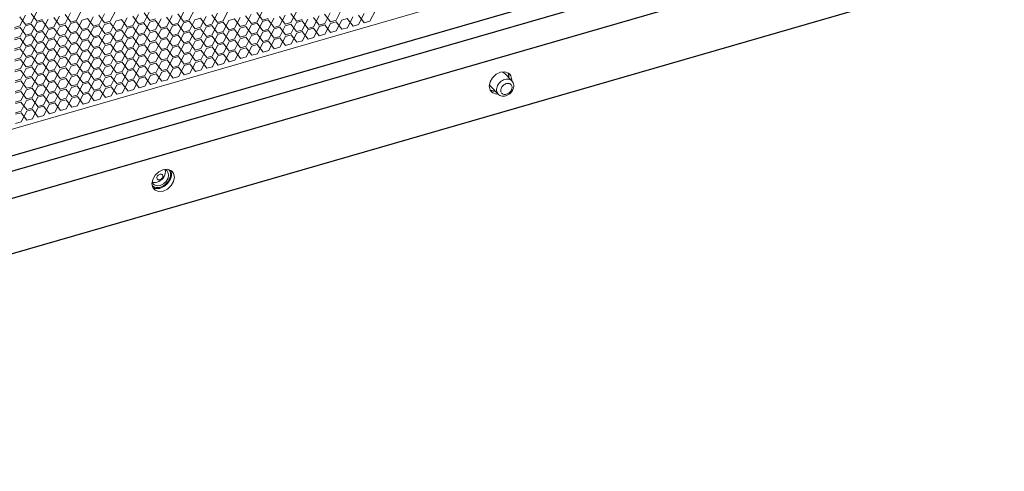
# Model space of a CAD drawing. Header units: millimetres. Extents: x 3925 to 5043, y -86 to 778.
# Tile 331 of 439: x 4973 to 5012, y 314 to 332. Entities that reach past the tile are written whole.
import ezdxf

# ---------------------------------------------------------------- set-up
doc = ezdxf.new("R2010")
doc.units = ezdxf.units.MM
doc.header["$LTSCALE"] = 46.255
for name, color, linetype in [('H30K-DUST-FIDXF_CONTINUOUS_LINE', 7, 'CONTINUOUS'), ('H30K-FOG-FILDXF_CONTINUOUS_LINE', 7, 'CONTINUOUS'), ('H30K-SPONGE-DXF_CONTINUOUS_LINE', 7, 'CONTINUOUS'), ('PIN-D3_L3-T1DXF_CONTINUOUS_LINE', 7, 'CONTINUOUS'), ('SW3DPS-52-39DXF_CONTINUOUS_LINE', 7, 'CONTINUOUS')]:
    doc.layers.add(name, color=color, linetype=linetype)

msp = doc.modelspace()

# ---------------------------------------------------------------- linework, layer by layer
at = {"layer": 'H30K-DUST-FIDXF_CONTINUOUS_LINE', "color": 7, "linetype": 'Continuous', "lineweight": 0}
for p, q in [((5007.8034, 337.9865), (4944.5659, 319.7087)), ((4973.8045, 332.1457), (4974.0218, 332.5743)), ((4975.1412, 332.1095), (4975.3585, 332.5382)), ((4975.585, 332.2378), (4975.8022, 332.6665)), ((4976.9216, 332.2017), (4977.1389, 332.6303)), ((4978.4801, 332.2297), (4978.2536, 332.5301)), ((4978.2583, 332.1655), (4978.4755, 332.5942)), ((4979.5949, 332.1294), (4979.8122, 332.5581)), ((4980.0387, 332.2577), (4980.2559, 332.6863)), ((4980.9316, 332.0933), (4981.1488, 332.5219)), ((4981.3753, 332.2215), (4981.5926, 332.6502)), ((4982.9339, 332.2495), (4982.7074, 332.5499)), ((4982.712, 332.1854), (4982.9292, 332.6141)), ((4984.0486, 332.1493), (4984.2659, 332.5779)), ((4985.3853, 332.1131), (4985.6025, 332.5418)), ((4985.829, 332.2414), (4986.0463, 332.6701)), ((4987.1657, 332.2053), (4987.383, 332.6339)), ((4973.5827, 332.0815), (4973.3562, 332.3819)), ((4973.3608, 332.0174), (4973.578, 332.4461)), ((4973.5827, 332.0815), (4973.8045, 332.1457)), ((4974.0264, 332.2098), (4973.7999, 332.5102)), ((4973.8099, 331.7247), (4974.0271, 332.1534)), ((4974.0264, 332.2098), (4974.2483, 332.2739)), ((4974.249, 332.2175), (4974.0271, 332.1534)), ((4974.4755, 331.9171), (4974.249, 332.2175)), ((4974.2536, 331.853), (4974.4709, 332.2817)), ((4974.9193, 332.0454), (4974.6928, 332.3458)), ((4974.6974, 331.9813), (4974.9147, 332.4099)), ((4975.3631, 332.1737), (4975.1366, 332.4741)), ((4975.3631, 332.1737), (4975.585, 332.2378)), ((4975.5857, 332.1814), (4975.3638, 332.1173)), ((4975.8122, 331.881), (4975.5857, 332.1814)), ((4975.5903, 331.8169), (4975.8076, 332.2455)), ((4976.0294, 332.3097), (4975.8076, 332.2455)), ((4976.256, 332.0093), (4976.0294, 332.3097)), ((4976.0341, 331.9451), (4976.2513, 332.3738)), ((4976.6997, 332.1375), (4976.4732, 332.4379)), ((4976.4778, 332.0734), (4976.6951, 332.5021)), ((4976.6997, 332.1375), (4976.9216, 332.2017)), ((4976.9223, 332.1453), (4976.7004, 332.0811)), ((4977.1488, 331.8449), (4976.9223, 332.1453)), ((4976.9269, 331.7807), (4977.1442, 332.2094)), ((4977.3661, 332.2735), (4977.1442, 332.2094)), ((4977.5926, 331.9731), (4977.3661, 332.2735)), ((4977.3707, 331.909), (4977.588, 332.3377)), ((4978.0364, 332.1014), (4977.8099, 332.4018)), ((4977.8145, 332.0373), (4978.0318, 332.4659)), ((4978.0364, 332.1014), (4978.2583, 332.1655)), ((4978.2636, 331.7446), (4978.4809, 332.1733)), ((4978.4801, 332.2297), (4978.702, 332.2938)), ((4978.7027, 332.2374), (4978.4809, 332.1733)), ((4978.9292, 331.937), (4978.7027, 332.2374)), ((4978.7074, 331.8729), (4978.9246, 332.3015)), ((4979.373, 332.0653), (4979.1465, 332.3657)), ((4979.1511, 332.0011), (4979.3684, 332.4298)), ((4979.8168, 332.1935), (4979.5903, 332.4939)), ((4979.6002, 331.7085), (4979.8175, 332.1371)), ((4979.8168, 332.1935), (4980.0387, 332.2577)), ((4980.0394, 332.2013), (4979.8175, 332.1371)), ((4980.2659, 331.9009), (4980.0394, 332.2013)), ((4980.044, 331.8367), (4980.2613, 332.2654)), ((4980.4832, 332.3295), (4980.2613, 332.2654)), ((4980.7097, 332.0291), (4980.4832, 332.3295)), ((4980.4878, 331.965), (4980.705, 332.3937)), ((4981.1534, 332.1574), (4980.9269, 332.4578)), ((4981.1534, 332.1574), (4981.3753, 332.2215)), ((4981.376, 332.1651), (4981.1542, 332.101)), ((4981.6025, 331.8647), (4981.376, 332.1651)), ((4981.3807, 331.8006), (4981.5979, 332.2293)), ((4981.8198, 332.2934), (4981.5979, 332.2293)), ((4982.0463, 331.993), (4981.8198, 332.2934)), ((4981.8244, 331.9289), (4982.0417, 332.3575)), ((4982.4901, 332.1213), (4982.2636, 332.4217)), ((4982.2682, 332.0571), (4982.4855, 332.4858)), ((4982.4901, 332.1213), (4982.712, 332.1854)), ((4982.7173, 331.7645), (4982.9346, 332.1931)), ((4982.9339, 332.2495), (4983.1557, 332.3137)), ((4983.1565, 332.2573), (4982.9346, 332.1931)), ((4983.383, 331.9569), (4983.1565, 332.2573)), ((4983.1611, 331.8927), (4983.3783, 332.3214)), ((4983.8267, 332.0851), (4983.6002, 332.3855)), ((4983.6048, 332.021), (4983.8221, 332.4497)), ((4983.8267, 332.0851), (4984.0486, 332.1493)), ((4984.2705, 332.2134), (4984.044, 332.5138)), ((4984.0539, 331.7283), (4984.2712, 332.157)), ((4984.2705, 332.2134), (4984.4924, 332.2775)), ((4984.4931, 332.2211), (4984.2712, 332.157)), ((4984.7196, 331.9207), (4984.4931, 332.2211)), ((4984.4977, 331.8566), (4984.715, 332.2853)), ((4985.1634, 332.049), (4984.9369, 332.3494)), ((4984.9415, 331.9849), (4985.1588, 332.4135)), ((4985.6072, 332.1773), (4985.3806, 332.4777)), ((4985.6072, 332.1773), (4985.829, 332.2414)), ((4985.8298, 332.185), (4985.6079, 332.1209)), ((4986.0563, 331.8846), (4985.8298, 332.185)), ((4985.8344, 331.8205), (4986.0516, 332.2491)), ((4986.2735, 332.3133), (4986.0516, 332.2491)), ((4986.5, 332.0129), (4986.2735, 332.3133)), ((4986.2781, 331.9487), (4986.4954, 332.3774)), ((4986.9438, 332.1411), (4986.7173, 332.4415)), ((4986.7219, 332.077), (4986.9392, 332.5057)), ((4986.9438, 332.1411), (4987.1657, 332.2053)), ((4973.1389, 331.9533), (4973.3608, 332.0174)), ((4973.3615, 331.961), (4973.1396, 331.8969)), ((4973.588, 331.6606), (4973.3615, 331.961)), ((4973.3661, 331.5965), (4973.5834, 332.0251)), ((4973.8053, 332.0893), (4973.5834, 332.0251)), ((4974.0318, 331.7889), (4973.8053, 332.0893)), ((4974.0318, 331.7889), (4974.2536, 331.853)), ((4974.2544, 331.7966), (4974.0325, 331.7325)), ((4974.4809, 331.4962), (4974.2544, 331.7966)), ((4974.259, 331.4321), (4974.4762, 331.8607)), ((4974.4755, 331.9171), (4974.6974, 331.9813)), ((4974.6981, 331.9249), (4974.4762, 331.8607)), ((4974.9246, 331.6245), (4974.6981, 331.9249)), ((4974.7028, 331.5603), (4974.92, 331.989)), ((4974.9193, 332.0454), (4975.1412, 332.1095)), ((4975.1419, 332.0531), (4974.92, 331.989)), ((4975.3684, 331.7527), (4975.1419, 332.0531)), ((4975.1465, 331.6886), (4975.3638, 332.1173)), ((4975.3684, 331.7527), (4975.5903, 331.8169)), ((4975.591, 331.7605), (4975.3691, 331.6963)), ((4975.8175, 331.4601), (4975.591, 331.7605)), ((4975.5956, 331.3959), (4975.8129, 331.8246)), ((4975.8122, 331.881), (4976.0341, 331.9451)), ((4976.0348, 331.8887), (4975.8129, 331.8246)), ((4976.2613, 331.5883), (4976.0348, 331.8887)), ((4976.0394, 331.5242), (4976.2567, 331.9529)), ((4976.256, 332.0093), (4976.4778, 332.0734)), ((4976.4786, 332.017), (4976.2567, 331.9529)), ((4976.7051, 331.7166), (4976.4786, 332.017)), ((4976.4832, 331.6525), (4976.7004, 332.0811)), ((4976.7051, 331.7166), (4976.9269, 331.7807)), ((4976.9323, 331.3598), (4977.1495, 331.7885)), ((4977.1488, 331.8449), (4977.3707, 331.909)), ((4977.3714, 331.8526), (4977.1495, 331.7885)), ((4977.5979, 331.5522), (4977.3714, 331.8526)), ((4977.376, 331.4881), (4977.5933, 331.9167)), ((4977.5926, 331.9731), (4977.8145, 332.0373)), ((4977.8152, 331.9809), (4977.5933, 331.9167)), ((4978.0417, 331.6805), (4977.8152, 331.9809)), ((4977.8198, 331.6163), (4978.0371, 332.045)), ((4978.259, 332.1091), (4978.0371, 332.045)), ((4978.0417, 331.6805), (4978.2636, 331.7446)), ((4978.4855, 331.8087), (4978.259, 332.1091)), ((4978.2689, 331.3237), (4978.4862, 331.7523)), ((4978.4855, 331.8087), (4978.7074, 331.8729)), ((4978.7081, 331.8165), (4978.4862, 331.7523)), ((4978.9346, 331.5161), (4978.7081, 331.8165)), ((4978.7127, 331.4519), (4978.93, 331.8806)), ((4978.9292, 331.937), (4979.1511, 332.0011)), ((4979.1518, 331.9447), (4978.93, 331.8806)), ((4979.3783, 331.6443), (4979.1518, 331.9447)), ((4979.1565, 331.5802), (4979.3737, 332.0089)), ((4979.373, 332.0653), (4979.5949, 332.1294)), ((4979.5956, 332.073), (4979.3737, 332.0089)), ((4979.8221, 331.7726), (4979.5956, 332.073)), ((4979.8221, 331.7726), (4980.044, 331.8367)), ((4980.0447, 331.7803), (4979.8228, 331.7162)), ((4980.2712, 331.4799), (4980.0447, 331.7803)), ((4980.0493, 331.4158), (4980.2666, 331.8445)), ((4980.2659, 331.9009), (4980.4878, 331.965)), ((4980.4885, 331.9086), (4980.2666, 331.8445)), ((4980.715, 331.6082), (4980.4885, 331.9086)), ((4980.4931, 331.5441), (4980.7104, 331.9727)), ((4980.7097, 332.0291), (4980.9316, 332.0933)), ((4980.9323, 332.0369), (4980.7104, 331.9727)), ((4981.1588, 331.7365), (4980.9323, 332.0369)), ((4980.9369, 331.6723), (4981.1542, 332.101)), ((4981.1588, 331.7365), (4981.3807, 331.8006)), ((4981.3814, 331.7442), (4981.1595, 331.6801)), ((4981.6079, 331.4438), (4981.3814, 331.7442)), ((4981.386, 331.3797), (4981.6033, 331.8083)), ((4981.6025, 331.8647), (4981.8244, 331.9289)), ((4981.8251, 331.8725), (4981.6033, 331.8083)), ((4982.0516, 331.5721), (4981.8251, 331.8725)), ((4981.8298, 331.5079), (4982.047, 331.9366)), ((4982.0463, 331.993), (4982.2682, 332.0571)), ((4982.2689, 332.0007), (4982.047, 331.9366)), ((4982.4954, 331.7003), (4982.2689, 332.0007)), ((4982.2735, 331.6362), (4982.4908, 332.0649)), ((4982.7127, 332.129), (4982.4908, 332.0649)), ((4982.4954, 331.7003), (4982.7173, 331.7645)), ((4982.9392, 331.8286), (4982.7127, 332.129)), ((4982.7226, 331.3435), (4982.9399, 331.7722)), ((4982.9392, 331.8286), (4983.1611, 331.8927)), ((4983.1618, 331.8363), (4982.9399, 331.7722)), ((4983.3883, 331.5359), (4983.1618, 331.8363)), ((4983.1664, 331.4718), (4983.3837, 331.9005)), ((4983.383, 331.9569), (4983.6048, 332.021)), ((4983.6056, 331.9646), (4983.3837, 331.9005)), ((4983.8321, 331.6642), (4983.6056, 331.9646)), ((4983.6102, 331.6001), (4983.8274, 332.0287)), ((4984.0493, 332.0929), (4983.8274, 332.0287)), ((4984.2758, 331.7925), (4984.0493, 332.0929)), ((4984.2758, 331.7925), (4984.4977, 331.8566)), ((4984.4984, 331.8002), (4984.2765, 331.7361)), ((4984.7249, 331.4998), (4984.4984, 331.8002)), ((4984.5031, 331.4357), (4984.7203, 331.8643)), ((4984.7196, 331.9207), (4984.9415, 331.9849)), ((4984.9422, 331.9285), (4984.7203, 331.8643)), ((4985.1687, 331.6281), (4984.9422, 331.9285)), ((4984.9468, 331.5639), (4985.1641, 331.9926)), ((4985.1634, 332.049), (4985.3853, 332.1131)), ((4985.386, 332.0567), (4985.1641, 331.9926)), ((4985.6125, 331.7563), (4985.386, 332.0567)), ((4985.3906, 331.6922), (4985.6079, 332.1209)), ((4985.6125, 331.7563), (4985.8344, 331.8205)), ((4986.0563, 331.8846), (4986.2781, 331.9487)), ((4986.5, 332.0129), (4986.7219, 332.077)), ((4973.1442, 331.5323), (4973.3661, 331.5965)), ((4973.3668, 331.5401), (4973.1449, 331.4759)), ((4973.5933, 331.2397), (4973.3668, 331.5401)), ((4973.3714, 331.1755), (4973.5887, 331.6042)), ((4973.588, 331.6606), (4973.8099, 331.7247)), ((4973.8106, 331.6683), (4973.5887, 331.6042)), ((4974.0371, 331.3679), (4973.8106, 331.6683)), ((4973.8152, 331.3038), (4974.0325, 331.7325)), ((4974.0371, 331.3679), (4974.259, 331.4321)), ((4974.2597, 331.3757), (4974.0378, 331.3115)), ((4974.4862, 331.0753), (4974.2597, 331.3757)), ((4974.2643, 331.0111), (4974.4816, 331.4398)), ((4974.4809, 331.4962), (4974.7028, 331.5603)), ((4974.7035, 331.5039), (4974.4816, 331.4398)), ((4974.93, 331.2035), (4974.7035, 331.5039)), ((4974.7081, 331.1394), (4974.9254, 331.5681)), ((4974.9246, 331.6245), (4975.1465, 331.6886)), ((4975.1472, 331.6322), (4974.9254, 331.5681)), ((4975.3737, 331.3318), (4975.1472, 331.6322)), ((4975.1519, 331.2677), (4975.3691, 331.6963)), ((4975.3737, 331.3318), (4975.5956, 331.3959)), ((4975.601, 330.975), (4975.8182, 331.4037)), ((4975.8175, 331.4601), (4976.0394, 331.5242)), ((4976.0401, 331.4678), (4975.8182, 331.4037)), ((4976.2666, 331.1674), (4976.0401, 331.4678)), ((4976.0447, 331.1033), (4976.262, 331.5319)), ((4976.2613, 331.5883), (4976.4832, 331.6525)), ((4976.4839, 331.5961), (4976.262, 331.5319)), ((4976.7104, 331.2957), (4976.4839, 331.5961)), ((4976.4885, 331.2315), (4976.7058, 331.6602)), ((4976.9277, 331.7243), (4976.7058, 331.6602)), ((4976.7104, 331.2957), (4976.9323, 331.3598)), ((4977.1542, 331.4239), (4976.9277, 331.7243)), ((4976.9376, 330.9389), (4977.1549, 331.3675)), ((4977.1542, 331.4239), (4977.376, 331.4881)), ((4977.3768, 331.4317), (4977.1549, 331.3675)), ((4977.6033, 331.1313), (4977.3768, 331.4317)), ((4977.3814, 331.0671), (4977.5986, 331.4958)), ((4977.5979, 331.5522), (4977.8198, 331.6163)), ((4977.8205, 331.5599), (4977.5986, 331.4958)), ((4978.047, 331.2595), (4977.8205, 331.5599)), ((4977.8251, 331.1954), (4978.0424, 331.6241)), ((4978.2643, 331.6882), (4978.0424, 331.6241)), ((4978.4908, 331.3878), (4978.2643, 331.6882)), ((4978.4908, 331.3878), (4978.7127, 331.4519)), ((4978.7134, 331.3955), (4978.4915, 331.3314)), ((4978.9399, 331.0951), (4978.7134, 331.3955)), ((4978.718, 331.031), (4978.9353, 331.4597)), ((4978.9346, 331.5161), (4979.1565, 331.5802)), ((4979.1572, 331.5238), (4978.9353, 331.4597)), ((4979.3837, 331.2234), (4979.1572, 331.5238)), ((4979.1618, 331.1593), (4979.3791, 331.5879)), ((4979.3783, 331.6443), (4979.6002, 331.7085)), ((4979.6009, 331.6521), (4979.3791, 331.5879)), ((4979.8275, 331.3517), (4979.6009, 331.6521)), ((4979.6056, 331.2875), (4979.8228, 331.7162)), ((4979.8275, 331.3517), (4980.0493, 331.4158)), ((4980.0501, 331.3594), (4979.8282, 331.2953)), ((4980.2766, 331.059), (4980.0501, 331.3594)), ((4980.0547, 330.9949), (4980.2719, 331.4235)), ((4980.2712, 331.4799), (4980.4931, 331.5441)), ((4980.4938, 331.4877), (4980.2719, 331.4235)), ((4980.7203, 331.1873), (4980.4938, 331.4877)), ((4980.4984, 331.1231), (4980.7157, 331.5518)), ((4980.715, 331.6082), (4980.9369, 331.6723)), ((4980.9376, 331.6159), (4980.7157, 331.5518)), ((4981.1641, 331.3155), (4980.9376, 331.6159)), ((4980.9422, 331.2514), (4981.1595, 331.6801)), ((4981.1641, 331.3155), (4981.386, 331.3797)), ((4981.3913, 330.9587), (4981.6086, 331.3874)), ((4981.6079, 331.4438), (4981.8298, 331.5079)), ((4981.8305, 331.4515), (4981.6086, 331.3874)), ((4982.057, 331.1511), (4981.8305, 331.4515)), ((4981.8351, 331.087), (4982.0524, 331.5157)), ((4982.0516, 331.5721), (4982.2735, 331.6362)), ((4982.2742, 331.5798), (4982.0524, 331.5157)), ((4982.5007, 331.2794), (4982.2742, 331.5798)), ((4982.2789, 331.2153), (4982.4961, 331.6439)), ((4982.718, 331.7081), (4982.4961, 331.6439)), ((4982.9445, 331.4077), (4982.718, 331.7081)), ((4982.9445, 331.4077), (4983.1664, 331.4718)), ((4983.1671, 331.4154), (4982.9452, 331.3513)), ((4983.3936, 331.115), (4983.1671, 331.4154)), ((4983.1717, 331.0509), (4983.389, 331.4795)), ((4983.3883, 331.5359), (4983.6102, 331.6001)), ((4983.6109, 331.5437), (4983.389, 331.4795)), ((4983.8374, 331.2433), (4983.6109, 331.5437)), ((4983.6155, 331.1791), (4983.8328, 331.6078)), ((4983.8321, 331.6642), (4984.0539, 331.7283)), ((4984.0547, 331.6719), (4983.8328, 331.6078)), ((4984.2812, 331.3715), (4984.0547, 331.6719)), ((4984.0593, 331.3074), (4984.2765, 331.7361)), ((4984.2812, 331.3715), (4984.5031, 331.4357)), ((4984.7249, 331.4998), (4984.9468, 331.5639)), ((4985.1687, 331.6281), (4985.3906, 331.6922)), ((4973.1495, 331.1114), (4973.3714, 331.1755)), ((4973.3721, 331.1191), (4973.1503, 331.055)), ((4973.5987, 330.8187), (4973.3721, 331.1191)), ((4973.3768, 330.7546), (4973.594, 331.1833)), ((4973.5933, 331.2397), (4973.8152, 331.3038)), ((4973.8159, 331.2474), (4973.594, 331.1833)), ((4974.0424, 330.947), (4973.8159, 331.2474)), ((4973.8205, 330.8829), (4974.0378, 331.3115)), ((4974.0424, 330.947), (4974.2643, 331.0111)), ((4974.2696, 330.5902), (4974.4869, 331.0189)), ((4974.4862, 331.0753), (4974.7081, 331.1394)), ((4974.7088, 331.083), (4974.4869, 331.0189)), ((4974.9353, 330.7826), (4974.7088, 331.083)), ((4974.7134, 330.7185), (4974.9307, 331.1471)), ((4974.93, 331.2035), (4975.1519, 331.2677)), ((4975.1526, 331.2113), (4974.9307, 331.1471)), ((4975.3791, 330.9109), (4975.1526, 331.2113)), ((4975.1572, 330.8467), (4975.3745, 331.2754)), ((4975.5963, 331.3395), (4975.3745, 331.2754)), ((4975.3791, 330.9109), (4975.601, 330.975)), ((4975.8228, 331.0391), (4975.5963, 331.3395)), ((4975.6063, 330.5541), (4975.8236, 330.9827)), ((4975.8228, 331.0391), (4976.0447, 331.1033)), ((4976.0454, 331.0469), (4975.8236, 330.9827)), ((4976.2719, 330.7465), (4976.0454, 331.0469)), ((4976.0501, 330.6823), (4976.2673, 331.111)), ((4976.2666, 331.1674), (4976.4885, 331.2315)), ((4976.4892, 331.1751), (4976.2673, 331.111)), ((4976.7157, 330.8747), (4976.4892, 331.1751)), ((4976.4938, 330.8106), (4976.7111, 331.2393)), ((4976.933, 331.3034), (4976.7111, 331.2393)), ((4977.1595, 331.003), (4976.933, 331.3034)), ((4977.1595, 331.003), (4977.3814, 331.0671)), ((4977.3821, 331.0107), (4977.1602, 330.9466)), ((4977.6086, 330.7103), (4977.3821, 331.0107)), ((4977.3867, 330.6462), (4977.604, 331.0749)), ((4977.6033, 331.1313), (4977.8251, 331.1954)), ((4977.8259, 331.139), (4977.604, 331.0749)), ((4978.0524, 330.8386), (4977.8259, 331.139)), ((4977.8305, 330.7745), (4978.0477, 331.2031)), ((4978.047, 331.2595), (4978.2689, 331.3237)), ((4978.2696, 331.2673), (4978.0477, 331.2031)), ((4978.4961, 330.9669), (4978.2696, 331.2673)), ((4978.2743, 330.9027), (4978.4915, 331.3314)), ((4978.4961, 330.9669), (4978.718, 331.031)), ((4978.7187, 330.9746), (4978.4969, 330.9105)), ((4978.9452, 330.6742), (4978.7187, 330.9746)), ((4978.7234, 330.6101), (4978.9406, 331.0387)), ((4978.9399, 331.0951), (4979.1618, 331.1593)), ((4979.1625, 331.1029), (4978.9406, 331.0387)), ((4979.389, 330.8025), (4979.1625, 331.1029)), ((4979.1671, 330.7383), (4979.3844, 331.167)), ((4979.3837, 331.2234), (4979.6056, 331.2875)), ((4979.6063, 331.2311), (4979.3844, 331.167)), ((4979.8328, 330.9307), (4979.6063, 331.2311)), ((4979.6109, 330.8666), (4979.8282, 331.2953)), ((4979.8328, 330.9307), (4980.0547, 330.9949)), ((4980.06, 330.5739), (4980.2773, 331.0026)), ((4980.2766, 331.059), (4980.4984, 331.1231)), ((4980.4992, 331.0667), (4980.2773, 331.0026)), ((4980.7257, 330.7663), (4980.4992, 331.0667)), ((4980.5038, 330.7022), (4980.721, 331.1309)), ((4980.7203, 331.1873), (4980.9422, 331.2514)), ((4980.9429, 331.195), (4980.721, 331.1309)), ((4981.1694, 330.8946), (4980.9429, 331.195)), ((4980.9475, 330.8305), (4981.1648, 331.2591)), ((4981.3867, 331.3233), (4981.1648, 331.2591)), ((4981.6132, 331.0229), (4981.3867, 331.3233)), ((4981.3966, 330.5378), (4981.6139, 330.9665)), ((4981.6132, 331.0229), (4981.8351, 331.087)), ((4981.8358, 331.0306), (4981.6139, 330.9665)), ((4982.0623, 330.7302), (4981.8358, 331.0306)), ((4981.8404, 330.6661), (4982.0577, 331.0947)), ((4982.057, 331.1511), (4982.2789, 331.2153)), ((4982.2796, 331.1589), (4982.0577, 331.0947)), ((4982.5061, 330.8585), (4982.2796, 331.1589)), ((4982.2842, 330.7943), (4982.5015, 331.223)), ((4982.5007, 331.2794), (4982.7226, 331.3435)), ((4982.7233, 331.2871), (4982.5015, 331.223)), ((4982.9498, 330.9867), (4982.7233, 331.2871)), ((4982.728, 330.9226), (4982.9452, 331.3513)), ((4982.9498, 330.9867), (4983.1717, 331.0509)), ((4983.3936, 331.115), (4983.6155, 331.1791)), ((4983.8374, 331.2433), (4984.0593, 331.3074)), ((4973.1549, 330.6905), (4973.3768, 330.7546)), ((4973.3775, 330.6982), (4973.1556, 330.6341)), ((4973.604, 330.3978), (4973.3775, 330.6982)), ((4973.3821, 330.3337), (4973.5994, 330.7623)), ((4973.5987, 330.8187), (4973.8205, 330.8829)), ((4973.8213, 330.8265), (4973.5994, 330.7623)), ((4974.0478, 330.5261), (4973.8213, 330.8265)), ((4973.8259, 330.4619), (4974.0431, 330.8906)), ((4974.265, 330.9547), (4974.0431, 330.8906)), ((4974.0478, 330.5261), (4974.2696, 330.5902)), ((4974.4915, 330.6543), (4974.265, 330.9547)), ((4974.275, 330.1693), (4974.4922, 330.5979)), ((4974.4915, 330.6543), (4974.7134, 330.7185)), ((4974.7141, 330.6621), (4974.4922, 330.5979)), ((4974.9406, 330.3617), (4974.7141, 330.6621)), ((4974.7187, 330.2975), (4974.936, 330.7262)), ((4974.9353, 330.7826), (4975.1572, 330.8467)), ((4975.1579, 330.7903), (4974.936, 330.7262)), ((4975.3844, 330.4899), (4975.1579, 330.7903)), ((4975.1625, 330.4258), (4975.3798, 330.8545)), ((4975.6017, 330.9186), (4975.3798, 330.8545)), ((4975.8282, 330.6182), (4975.6017, 330.9186)), ((4975.8282, 330.6182), (4976.0501, 330.6823)), ((4976.0508, 330.6259), (4975.8289, 330.5618)), ((4976.2773, 330.3255), (4976.0508, 330.6259)), ((4976.0554, 330.2614), (4976.2727, 330.6901)), ((4976.2719, 330.7465), (4976.4938, 330.8106)), ((4976.4945, 330.7542), (4976.2727, 330.6901)), ((4976.721, 330.4538), (4976.4945, 330.7542)), ((4976.4992, 330.3897), (4976.7164, 330.8183)), ((4976.7157, 330.8747), (4976.9376, 330.9389)), ((4976.9383, 330.8825), (4976.7164, 330.8183)), ((4977.1648, 330.5821), (4976.9383, 330.8825)), ((4976.9429, 330.5179), (4977.1602, 330.9466)), ((4977.1648, 330.5821), (4977.3867, 330.6462)), ((4977.3874, 330.5898), (4977.1655, 330.5257)), ((4977.6139, 330.2894), (4977.3874, 330.5898)), ((4977.392, 330.2253), (4977.6093, 330.6539)), ((4977.6086, 330.7103), (4977.8305, 330.7745)), ((4977.8312, 330.7181), (4977.6093, 330.6539)), ((4978.0577, 330.4177), (4977.8312, 330.7181)), ((4977.8358, 330.3535), (4978.0531, 330.7822)), ((4978.0524, 330.8386), (4978.2743, 330.9027)), ((4978.275, 330.8463), (4978.0531, 330.7822)), ((4978.5015, 330.5459), (4978.275, 330.8463)), ((4978.2796, 330.4818), (4978.4969, 330.9105)), ((4978.5015, 330.5459), (4978.7234, 330.6101)), ((4978.7287, 330.1891), (4978.946, 330.6178)), ((4978.9452, 330.6742), (4979.1671, 330.7383)), ((4979.1678, 330.6819), (4978.946, 330.6178)), ((4979.3943, 330.3815), (4979.1678, 330.6819)), ((4979.1725, 330.3174), (4979.3897, 330.7461)), ((4979.389, 330.8025), (4979.6109, 330.8666)), ((4979.6116, 330.8102), (4979.3897, 330.7461)), ((4979.8381, 330.5098), (4979.6116, 330.8102)), ((4979.6162, 330.4457), (4979.8335, 330.8743)), ((4980.0554, 330.9385), (4979.8335, 330.8743)), ((4980.2819, 330.6381), (4980.0554, 330.9385)), ((4980.0653, 330.153), (4980.2826, 330.5817)), ((4980.2819, 330.6381), (4980.5038, 330.7022)), ((4980.5045, 330.6458), (4980.2826, 330.5817)), ((4980.731, 330.3454), (4980.5045, 330.6458)), ((4980.5091, 330.2813), (4980.7264, 330.7099)), ((4980.7257, 330.7663), (4980.9475, 330.8305)), ((4980.9483, 330.7741), (4980.7264, 330.7099)), ((4981.1748, 330.4737), (4980.9483, 330.7741)), ((4980.9529, 330.4095), (4981.1701, 330.8382)), ((4981.1694, 330.8946), (4981.3913, 330.9587)), ((4981.392, 330.9023), (4981.1701, 330.8382)), ((4981.6185, 330.6019), (4981.392, 330.9023)), ((4981.6185, 330.6019), (4981.8404, 330.6661)), ((4982.0623, 330.7302), (4982.2842, 330.7943)), ((4982.5061, 330.8585), (4982.728, 330.9226)), ((4973.1602, 330.2695), (4973.3821, 330.3337)), ((4973.3828, 330.2773), (4973.1609, 330.2131)), ((4973.6093, 329.9769), (4973.3828, 330.2773)), ((4973.3874, 329.9127), (4973.6047, 330.3414)), ((4973.604, 330.3978), (4973.8259, 330.4619)), ((4973.8266, 330.4055), (4973.6047, 330.3414)), ((4974.0531, 330.1051), (4973.8266, 330.4055)), ((4973.8312, 330.041), (4974.0485, 330.4697)), ((4974.2704, 330.5338), (4974.0485, 330.4697)), ((4974.4969, 330.2334), (4974.2704, 330.5338)), ((4974.4969, 330.2334), (4974.7187, 330.2975)), ((4974.7195, 330.2411), (4974.4976, 330.177)), ((4974.946, 329.9407), (4974.7195, 330.2411)), ((4974.7241, 329.8766), (4974.9413, 330.3053)), ((4974.9406, 330.3617), (4975.1625, 330.4258)), ((4975.1632, 330.3694), (4974.9413, 330.3053)), ((4975.3897, 330.069), (4975.1632, 330.3694)), ((4975.1678, 330.0049), (4975.3851, 330.4335)), ((4975.3844, 330.4899), (4975.6063, 330.5541)), ((4975.607, 330.4977), (4975.3851, 330.4335)), ((4975.8335, 330.1973), (4975.607, 330.4977)), ((4975.6116, 330.1331), (4975.8289, 330.5618)), ((4975.8335, 330.1973), (4976.0554, 330.2614)), ((4976.0561, 330.205), (4975.8342, 330.1409)), ((4976.2826, 329.9046), (4976.0561, 330.205)), ((4976.0607, 329.8405), (4976.278, 330.2691)), ((4976.2773, 330.3255), (4976.4992, 330.3897)), ((4976.4999, 330.3333), (4976.278, 330.2691)), ((4976.7264, 330.0329), (4976.4999, 330.3333)), ((4976.5045, 329.9687), (4976.7218, 330.3974)), ((4976.721, 330.4538), (4976.9429, 330.5179)), ((4976.9436, 330.4615), (4976.7218, 330.3974)), ((4977.1702, 330.1611), (4976.9436, 330.4615)), ((4976.9483, 330.097), (4977.1655, 330.5257)), ((4977.1702, 330.1611), (4977.392, 330.2253)), ((4977.3974, 329.8043), (4977.6146, 330.233)), ((4977.6139, 330.2894), (4977.8358, 330.3535)), ((4977.8365, 330.2971), (4977.6146, 330.233)), ((4978.063, 329.9967), (4977.8365, 330.2971)), ((4977.8411, 329.9326), (4978.0584, 330.3613)), ((4978.0577, 330.4177), (4978.2796, 330.4818)), ((4978.2803, 330.4254), (4978.0584, 330.3613)), ((4978.5068, 330.125), (4978.2803, 330.4254)), ((4978.2849, 330.0609), (4978.5022, 330.4895)), ((4978.7241, 330.5537), (4978.5022, 330.4895)), ((4978.5068, 330.125), (4978.7287, 330.1891)), ((4978.9506, 330.2533), (4978.7241, 330.5537)), ((4978.734, 329.7682), (4978.9513, 330.1969)), ((4978.9506, 330.2533), (4979.1725, 330.3174)), ((4979.1732, 330.261), (4978.9513, 330.1969)), ((4979.3997, 329.9606), (4979.1732, 330.261)), ((4979.1778, 329.8965), (4979.3951, 330.3251)), ((4979.3943, 330.3815), (4979.6162, 330.4457)), ((4979.6169, 330.3893), (4979.3951, 330.3251)), ((4979.8434, 330.0889), (4979.6169, 330.3893)), ((4979.6216, 330.0247), (4979.8388, 330.4534)), ((4979.8381, 330.5098), (4980.06, 330.5739)), ((4980.0607, 330.5175), (4979.8388, 330.4534)), ((4980.2872, 330.2171), (4980.0607, 330.5175)), ((4980.2872, 330.2171), (4980.5091, 330.2813)), ((4980.731, 330.3454), (4980.9529, 330.4095)), ((4981.1748, 330.4737), (4981.3966, 330.5378)), ((4973.1655, 329.8486), (4973.3874, 329.9127)), ((4973.3881, 329.8564), (4973.1663, 329.7922)), ((4973.6146, 329.5559), (4973.3881, 329.8564)), ((4973.3928, 329.4918), (4973.61, 329.9205)), ((4973.6093, 329.9769), (4973.8312, 330.041)), ((4973.8319, 329.9846), (4973.61, 329.9205)), ((4974.0584, 329.6842), (4973.8319, 329.9846)), ((4973.8365, 329.6201), (4974.0538, 330.0487)), ((4974.0531, 330.1051), (4974.275, 330.1693)), ((4974.2757, 330.1129), (4974.0538, 330.0487)), ((4974.5022, 329.8125), (4974.2757, 330.1129)), ((4974.2803, 329.7483), (4974.4976, 330.177)), ((4974.5022, 329.8125), (4974.7241, 329.8766)), ((4974.7248, 329.8202), (4974.5029, 329.7561)), ((4974.9513, 329.5198), (4974.7248, 329.8202)), ((4974.7294, 329.4557), (4974.9467, 329.8844)), ((4974.946, 329.9407), (4975.1678, 330.0049)), ((4975.1686, 329.9485), (4974.9467, 329.8844)), ((4975.3951, 329.6481), (4975.1686, 329.9485)), ((4975.1732, 329.5839), (4975.3904, 330.0126)), ((4975.3897, 330.069), (4975.6116, 330.1331)), ((4975.6123, 330.0767), (4975.3904, 330.0126)), ((4975.8388, 329.7763), (4975.6123, 330.0767)), ((4975.6169, 329.7122), (4975.8342, 330.1409)), ((4975.8388, 329.7763), (4976.0607, 329.8405)), ((4976.0661, 329.4195), (4976.2833, 329.8482)), ((4976.2826, 329.9046), (4976.5045, 329.9687)), ((4976.5052, 329.9124), (4976.2833, 329.8482)), ((4976.7317, 329.6119), (4976.5052, 329.9124)), ((4976.5098, 329.5478), (4976.7271, 329.9765)), ((4976.7264, 330.0329), (4976.9483, 330.097)), ((4976.949, 330.0406), (4976.7271, 329.9765)), ((4977.1755, 329.7402), (4976.949, 330.0406)), ((4976.9536, 329.6761), (4977.1709, 330.1047)), ((4977.3928, 330.1689), (4977.1709, 330.1047)), ((4977.1755, 329.7402), (4977.3974, 329.8043)), ((4977.6193, 329.8685), (4977.3928, 330.1689)), ((4977.4027, 329.3834), (4977.62, 329.8121)), ((4977.6193, 329.8685), (4977.8411, 329.9326)), ((4977.8419, 329.8762), (4977.62, 329.8121)), ((4978.0684, 329.5758), (4977.8419, 329.8762)), ((4977.8465, 329.5117), (4978.0637, 329.9403)), ((4978.063, 329.9967), (4978.2849, 330.0609)), ((4978.2856, 330.0045), (4978.0637, 329.9403)), ((4978.5121, 329.7041), (4978.2856, 330.0045)), ((4978.2902, 329.6399), (4978.5075, 330.0686)), ((4978.7294, 330.1327), (4978.5075, 330.0686)), ((4978.9559, 329.8323), (4978.7294, 330.1327)), ((4978.9559, 329.8323), (4979.1778, 329.8965)), ((4979.3997, 329.9606), (4979.6216, 330.0247)), ((4979.8434, 330.0889), (4980.0653, 330.153)), ((4973.1709, 329.4277), (4973.3928, 329.4918)), ((4973.3935, 329.4354), (4973.1716, 329.3713)), ((4973.62, 329.135), (4973.3935, 329.4354)), ((4973.3981, 329.0709), (4973.6154, 329.4996)), ((4973.6146, 329.5559), (4973.8365, 329.6201)), ((4973.8372, 329.5637), (4973.6154, 329.4996)), ((4974.0637, 329.2633), (4973.8372, 329.5637)), ((4973.8419, 329.1992), (4974.0591, 329.6278)), ((4974.0584, 329.6842), (4974.2803, 329.7483)), ((4974.281, 329.692), (4974.0591, 329.6278)), ((4974.5075, 329.3915), (4974.281, 329.692)), ((4974.2856, 329.3274), (4974.5029, 329.7561)), ((4974.5075, 329.3915), (4974.7294, 329.4557)), ((4974.7347, 329.0348), (4974.952, 329.4634)), ((4974.9513, 329.5198), (4975.1732, 329.5839)), ((4975.1739, 329.5276), (4974.952, 329.4634)), ((4975.4004, 329.2272), (4975.1739, 329.5276)), ((4975.1785, 329.163), (4975.3958, 329.5917)), ((4975.3951, 329.6481), (4975.6169, 329.7122)), ((4975.6177, 329.6558), (4975.3958, 329.5917)), ((4975.8442, 329.3554), (4975.6177, 329.6558)), ((4975.6223, 329.2913), (4975.8396, 329.72)), ((4976.0614, 329.7841), (4975.8396, 329.72)), ((4975.8442, 329.3554), (4976.0661, 329.4195)), ((4976.2879, 329.4837), (4976.0614, 329.7841)), ((4976.0714, 328.9986), (4976.2887, 329.4273)), ((4976.2879, 329.4837), (4976.5098, 329.5478)), ((4976.5105, 329.4914), (4976.2887, 329.4273)), ((4976.737, 329.191), (4976.5105, 329.4914)), ((4976.5152, 329.1269), (4976.7324, 329.5556)), ((4976.7317, 329.6119), (4976.9536, 329.6761)), ((4976.9543, 329.6197), (4976.7324, 329.5556)), ((4977.1808, 329.3193), (4976.9543, 329.6197)), ((4976.9589, 329.2552), (4977.1762, 329.6838)), ((4977.3981, 329.748), (4977.1762, 329.6838)), ((4977.6246, 329.4475), (4977.3981, 329.748)), ((4977.6246, 329.4475), (4977.8465, 329.5117)), ((4978.0684, 329.5758), (4978.2902, 329.6399)), ((4978.5121, 329.7041), (4978.734, 329.7682)), ((4973.1762, 329.0068), (4973.3981, 329.0709)), ((4973.4034, 328.65), (4973.6207, 329.0786)), ((4973.62, 329.135), (4973.8419, 329.1992)), ((4973.8426, 329.1428), (4973.6207, 329.0786)), ((4974.0691, 328.8424), (4973.8426, 329.1428)), ((4973.8472, 328.7782), (4974.0645, 329.2069)), ((4974.0637, 329.2633), (4974.2856, 329.3274)), ((4974.2863, 329.271), (4974.0645, 329.2069)), ((4974.5129, 328.9706), (4974.2863, 329.271)), ((4974.291, 328.9065), (4974.5082, 329.3352)), ((4974.7301, 329.3993), (4974.5082, 329.3352)), ((4974.5129, 328.9706), (4974.7347, 329.0348)), ((4974.9566, 329.0989), (4974.7301, 329.3993)), ((4974.7401, 328.6138), (4974.9573, 329.0425)), ((4974.9566, 329.0989), (4975.1785, 329.163)), ((4975.1792, 329.1066), (4974.9573, 329.0425)), ((4975.4057, 328.8062), (4975.1792, 329.1066)), ((4975.1838, 328.7421), (4975.4011, 329.1708)), ((4975.4004, 329.2272), (4975.6223, 329.2913)), ((4975.623, 329.2349), (4975.4011, 329.1708)), ((4975.8495, 328.9345), (4975.623, 329.2349)), ((4975.6276, 328.8704), (4975.8449, 329.299)), ((4976.0668, 329.3632), (4975.8449, 329.299)), ((4976.2933, 329.0628), (4976.0668, 329.3632)), ((4976.2933, 329.0628), (4976.5152, 329.1269)), ((4976.737, 329.191), (4976.9589, 329.2552)), ((4977.1808, 329.3193), (4977.4027, 329.3834)), ((4973.3988, 329.0145), (4973.1769, 328.9504)), ((4973.1815, 328.5858), (4973.4034, 328.65)), ((4973.6253, 328.7141), (4973.3988, 329.0145)), ((4973.4088, 328.229), (4973.626, 328.6577)), ((4973.6253, 328.7141), (4973.8472, 328.7782)), ((4973.8479, 328.7218), (4973.626, 328.6577)), ((4974.0744, 328.4214), (4973.8479, 328.7218)), ((4973.8525, 328.3573), (4974.0698, 328.786)), ((4974.0691, 328.8424), (4974.291, 328.9065)), ((4974.2917, 328.8501), (4974.0698, 328.786)), ((4974.5182, 328.5497), (4974.2917, 328.8501)), ((4974.2963, 328.4856), (4974.5136, 328.9142)), ((4974.7355, 328.9784), (4974.5136, 328.9142)), ((4974.962, 328.678), (4974.7355, 328.9784)), ((4974.962, 328.678), (4975.1838, 328.7421)), ((4975.4057, 328.8062), (4975.6276, 328.8704)), ((4975.8495, 328.9345), (4976.0714, 328.9986)), ((4973.4041, 328.5936), (4973.1822, 328.5294)), ((4973.6306, 328.2932), (4973.4041, 328.5936)), ((4973.6306, 328.2932), (4973.8525, 328.3573)), ((4974.0744, 328.4214), (4974.2963, 328.4856)), ((4974.5182, 328.5497), (4974.7401, 328.6138)), ((4973.1869, 328.1649), (4973.4088, 328.229))]:
    msp.add_line(p, q, dxfattribs=at)
at = {"layer": 'H30K-DUST-FIDXF_CONTINUOUS_LINE', "color": 7, "linetype": 'Continuous'}
msp.add_line((5008.9262, 337.2548), (4943.9227, 318.4666), dxfattribs=at)
at = {"layer": 'H30K-FOG-FILDXF_CONTINUOUS_LINE', "color": 7, "linetype": 'Continuous', "lineweight": 0}
for p, q in [((4979.0725, 326.3485), (4979.1251, 326.3305)), ((4979.1251, 326.3305), (4979.1616, 326.3002)), ((4979.1616, 326.3002), (4979.1986, 326.249)), ((4979.1986, 326.249), (4979.2254, 326.1355)), ((4978.6601, 325.748), (4978.6236, 325.7783))]:
    msp.add_line(p, q, dxfattribs=at)
for points in [[(4979.2254, 326.1355), (4979.2016, 326.0073), (4979.1308, 325.8841), (4979.0237, 325.7844), (4978.8966, 325.7236), (4978.7689, 325.7108), (4978.6601, 325.748)], [(4978.6236, 325.7783), (4978.5866, 325.8296), (4978.5778, 325.8668)]]:
    msp.add_lwpolyline(points, dxfattribs=at)
at = {"layer": 'H30K-SPONGE-DXF_CONTINUOUS_LINE', "color": 7, "linetype": 'Continuous'}
for p, q in [((5009.3424, 336.7672), (4943.9748, 317.8737)), ((4943.9881, 316.8213), (5009.3557, 335.7149)), ((4943.2988, 314.4376), (5012.1944, 334.3509))]:
    msp.add_line(p, q, dxfattribs=at)
at = {"layer": 'H30K-SPONGE-DXF_CONTINUOUS_LINE', "color": 7, "linetype": 'Continuous', "lineweight": 0}
for p, q in [((4991.9089, 329.8111), (4992.0033, 329.9755)), ((4992.6147, 330.1624), (4992.6495, 330.0155)), ((4992.6495, 330.0155), (4992.6422, 329.9759)), ((4992.7647, 329.8968), (4992.7565, 329.8527)), ((4992.0409, 329.4493), (4991.9119, 329.4934)), ((4992.0413, 329.4492), (4992.0301, 329.4505)), ((4992.1022, 329.4554), (4992.0409, 329.4493)), ((4992.1092, 329.4481), (4992.0925, 329.4473)), ((4992.2237, 329.3373), (4992.156, 329.3306)), ((4979.0024, 326.3415), (4979.1726, 326.3585)), ((4979.3016, 326.3144), (4979.3364, 326.1675)), ((4978.564, 325.7923), (4978.5957, 325.9631)), ((4978.5957, 325.9631), (4978.6902, 326.1275)), ((4978.7277, 325.6013), (4978.5987, 325.6454)), ((4978.7281, 325.6013), (4978.717, 325.6026)), ((4978.8979, 325.6183), (4978.7277, 325.6013)), ((4979.0131, 325.4996), (4978.8428, 325.4826))]:
    msp.add_line(p, q, dxfattribs=at)
for points in [[(4992.0033, 329.9755), (4992.1462, 330.1083), (4992.3156, 330.1895)], [(4992.3156, 330.1895), (4992.4858, 330.2065), (4992.6309, 330.1569), (4992.6796, 330.1165)], [(4991.9622, 329.4206), (4991.9129, 329.4889), (4991.8771, 329.6403), (4991.9089, 329.8111)], [(4992.6161, 330.162), (4992.6179, 330.1584), (4992.6196, 330.1548), (4992.6212, 330.1511), (4992.6228, 330.1474), (4992.6244, 330.1437), (4992.6262, 330.1393)], [(4992.6262, 330.1393), (4992.6309, 330.1266), (4992.6351, 330.1135), (4992.6387, 330.1002), (4992.6419, 330.0866), (4992.6445, 330.0728), (4992.6465, 330.0588)], [(4992.6465, 330.0588), (4992.6472, 330.0531), (4992.6479, 330.046), (4992.6485, 330.0388), (4992.649, 330.0316), (4992.6493, 330.0243), (4992.6495, 330.016)], [(4992.6495, 330.016), (4992.6496, 330.0086), (4992.6494, 330.0012), (4992.6492, 329.9938), (4992.6488, 329.9863), (4992.6483, 329.9788), (4992.6476, 329.9703)], [(4992.6796, 330.1165), (4992.7289, 330.0481), (4992.7647, 329.8968)], [(4991.9343, 329.4777), (4991.9318, 329.4788), (4991.9282, 329.4806), (4991.9246, 329.4823), (4991.921, 329.4842), (4991.9175, 329.486), (4991.9133, 329.4883)], [(4991.9799, 329.4609), (4991.9733, 329.4629), (4991.9654, 329.4654), (4991.9576, 329.4681), (4991.95, 329.471), (4991.9424, 329.4741), (4991.9343, 329.4777)], [(4992.156, 329.3306), (4992.0109, 329.3802), (4991.9622, 329.4206)], [(4992.0301, 329.4505), (4992.0216, 329.4518), (4992.0132, 329.4532), (4992.0049, 329.4548), (4991.9966, 329.4566), (4991.9885, 329.4586), (4991.9799, 329.4609)], [(4992.0925, 329.4473), (4992.0851, 329.4472), (4992.0762, 329.4472), (4992.0673, 329.4474), (4992.0585, 329.4479), (4992.0498, 329.4484), (4992.0413, 329.4492)], [(4978.6902, 326.1275), (4978.833, 326.2604), (4979.0024, 326.3415)], [(4979.1726, 326.3585), (4979.3178, 326.3089), (4979.3664, 326.2685)], [(4979.303, 326.3141), (4979.3102, 326.2982), (4979.3166, 326.2818), (4979.3221, 326.2649), (4979.3267, 326.2475), (4979.3305, 326.2297), (4979.3334, 326.2108)], [(4979.3364, 326.1675), (4979.3046, 325.9967), (4979.2102, 325.8323), (4979.0673, 325.6995), (4978.8979, 325.6183)], [(4979.3664, 326.2685), (4979.4157, 326.2001), (4979.4515, 326.0488), (4979.4198, 325.878), (4979.3253, 325.7136), (4979.1825, 325.5808), (4979.0131, 325.4996)], [(4979.3047, 325.9969), (4979.2936, 325.9695), (4979.2801, 325.9409), (4979.2649, 325.9127), (4979.249, 325.8864), (4979.2307, 325.8594), (4979.2104, 325.8326)], [(4979.3324, 326.1047), (4979.3298, 326.0879), (4979.3262, 326.0696), (4979.3218, 326.0511), (4979.3172, 326.0343), (4979.3114, 326.0158), (4979.3047, 325.9969)], [(4979.3364, 326.168), (4979.3364, 326.1577), (4979.3361, 326.1473), (4979.3356, 326.1368), (4979.3348, 326.1263), (4979.3338, 326.1158), (4979.3324, 326.1047)], [(4979.3334, 326.2108), (4979.3341, 326.2052), (4979.3348, 326.198), (4979.3354, 326.1908), (4979.3358, 326.1836), (4979.3362, 326.1763), (4979.3364, 326.168)], [(4978.649, 325.5726), (4978.5998, 325.641), (4978.564, 325.7923)], [(4978.717, 325.6026), (4978.6973, 325.6057), (4978.6767, 325.6103), (4978.6567, 325.616), (4978.6373, 325.6228), (4978.6187, 325.6309), (4978.6001, 325.6404)], [(4978.8428, 325.4826), (4978.6977, 325.5322), (4978.649, 325.5726)], [(4978.8238, 325.6028), (4978.8086, 325.6011), (4978.7919, 325.5999), (4978.7754, 325.5993), (4978.7605, 325.5993), (4978.7444, 325.5999), (4978.7281, 325.6013)], [(4978.8979, 325.6183), (4978.8871, 325.6153), (4978.8747, 325.6122), (4978.8623, 325.6094), (4978.85, 325.6069), (4978.8376, 325.6048), (4978.8238, 325.6028)], [(4979.0678, 325.6998), (4979.0418, 325.6829), (4979.0138, 325.6665), (4978.9852, 325.6519), (4978.9563, 325.6389), (4978.927, 325.6277), (4978.8979, 325.6183)], [(4979.2104, 325.8326), (4979.1903, 325.8086), (4979.1679, 325.7843), (4979.1442, 325.7611), (4979.1207, 325.7402), (4979.095, 325.7195), (4979.0678, 325.6998)]]:
    msp.add_lwpolyline(points, dxfattribs=at)
at = {"layer": 'PIN-D3_L3-T1DXF_CONTINUOUS_LINE', "color": 7, "linetype": 'Continuous', "lineweight": 0}
for p, q in [((4992.4749, 330.1483), (4992.7628, 329.8516)), ((4992.6469, 329.971), (4992.6489, 329.9865)), ((4991.9366, 329.6261), (4991.9195, 329.6461)), ((4991.9366, 329.6261), (4992.2245, 329.3294)), ((4992.1085, 329.4489), (4992.0912, 329.4473))]:
    msp.add_line(p, q, dxfattribs=at)
for points in [[(4992.4749, 330.1483), (4992.4635, 330.1593), (4992.4292, 330.1841), (4992.3995, 330.1979)], [(4992.2245, 329.3294), (4992.2074, 329.3493), (4992.1853, 329.3856), (4992.17, 329.4264), (4992.162, 329.4709), (4992.1614, 329.5181), (4992.1683, 329.5669), (4992.1823, 329.6163), (4992.2034, 329.665), (4992.2309, 329.7121), (4992.2643, 329.7565), (4992.3028, 329.7971), (4992.3456, 329.8332), (4992.3917, 329.8638), (4992.4401, 329.8883), (4992.4896, 329.9062)], [(4992.4896, 329.9062), (4992.5393, 329.917), (4992.5879, 329.9205), (4992.6344, 329.9166), (4992.6778, 329.9055), (4992.7171, 329.8873), (4992.7513, 329.8625), (4992.7628, 329.8516)], [(4992.531, 329.2599), (4992.5841, 329.2794), (4992.6349, 329.3065), (4992.6825, 329.3406), (4992.7253, 329.3805), (4992.7624, 329.4252), (4992.7931, 329.4738), (4992.8166, 329.525), (4992.8323, 329.5778), (4992.8398, 329.6301), (4992.8392, 329.6816), (4992.8308, 329.7296), (4992.8148, 329.7749), (4992.7921, 329.8156), (4992.7628, 329.8516)], [(4992.6489, 329.9865), (4992.6481, 330.0439), (4992.6392, 330.0985), (4992.6221, 330.1491)], [(4991.9195, 329.6461), (4991.8974, 329.6824), (4991.8891, 329.7046)], [(4992.0912, 329.4473), (4992.0338, 329.4501), (4991.9797, 329.4609), (4991.9298, 329.4798)], [(4992.5539, 329.3206), (4992.5208, 329.3134), (4992.4883, 329.3111), (4992.4573, 329.3137), (4992.4284, 329.3211), (4992.4022, 329.3332), (4992.3794, 329.3497), (4992.3604, 329.3703), (4992.3456, 329.3945), (4992.3355, 329.4218), (4992.3301, 329.4514), (4992.3297, 329.4829), (4992.3343, 329.5154), (4992.3437, 329.5483), (4992.3577, 329.5808), (4992.3761, 329.6122), (4992.3983, 329.6418), (4992.424, 329.6689), (4992.4525, 329.6929), (4992.4833, 329.7133), (4992.5155, 329.7297), (4992.5485, 329.7416)], [(4992.5485, 329.7416), (4992.5816, 329.7488), (4992.6141, 329.7511), (4992.6451, 329.7486), (4992.674, 329.7411), (4992.7002, 329.729), (4992.723, 329.7125), (4992.742, 329.6919), (4992.7568, 329.6677), (4992.7669, 329.6405), (4992.7723, 329.6108), (4992.7727, 329.5793), (4992.7681, 329.5468), (4992.7587, 329.5139), (4992.7447, 329.4814), (4992.7263, 329.45), (4992.7041, 329.4205), (4992.6784, 329.3933), (4992.6499, 329.3693), (4992.6191, 329.3489), (4992.5869, 329.3326), (4992.5539, 329.3206)], [(4992.2245, 329.3294), (4992.2571, 329.3008), (4992.2946, 329.2775), (4992.3363, 329.2602), (4992.3818, 329.2493), (4992.4302, 329.2455), (4992.4804, 329.249), (4992.531, 329.2599)]]:
    msp.add_lwpolyline(points, dxfattribs=at)
at = {"layer": 'SW3DPS-52-39DXF_CONTINUOUS_LINE', "color": 7, "linetype": 'Continuous', "lineweight": 0}
for points in [[(4979.097, 326.265), (4979.0898, 326.3243), (4979.0822, 326.3452)], [(4979.2387, 326.336), (4979.2469, 326.326), (4979.2746, 326.2756), (4979.292, 326.2186), (4979.2984, 326.1566)], [(4979.2984, 326.1566), (4979.2937, 326.0917), (4979.278, 326.0252), (4979.2518, 325.9592), (4979.216, 325.8956), (4979.1709, 325.8354), (4979.1182, 325.7808), (4979.0594, 325.7334), (4978.9961, 325.6945), (4978.9302, 325.6651), (4978.8633, 325.6459), (4978.7973, 325.6373), (4978.7339, 325.6397), (4978.6748, 325.6529), (4978.6214, 325.6766), (4978.5851, 325.7032)], [(4978.6435, 325.8431), (4978.7057, 325.8432), (4978.7703, 325.8558), (4978.8347, 325.8805), (4978.8965, 325.9163), (4978.9533, 325.9618), (4979.0029, 326.0152), (4979.0435, 326.0746), (4979.0733, 326.1377), (4979.0914, 326.202), (4979.097, 326.265)], [(4978.9935, 326.0877), (4978.9898, 326.1131), (4978.9795, 326.135), (4978.9634, 326.1521), (4978.9426, 326.1635), (4978.9179, 326.1686), (4978.8909, 326.1672), (4978.8632, 326.1593), (4978.8363, 326.1453), (4978.8118, 326.1261), (4978.7911, 326.1027), (4978.7753, 326.0762), (4978.7655, 326.0484), (4978.7624, 326.021)], [(4978.7624, 326.021), (4978.7662, 325.9956), (4978.7764, 325.9737), (4978.7925, 325.9566), (4978.8133, 325.9452), (4978.838, 325.9401), (4978.865, 325.9415), (4978.8928, 325.9494), (4978.9197, 325.9634), (4978.9442, 325.9826), (4978.9649, 326.006), (4978.9807, 326.0325), (4978.9904, 326.0603), (4978.9935, 326.0877)], [(4978.5798, 325.8586), (4978.586, 325.8556), (4978.6435, 325.8431)]]:
    msp.add_lwpolyline(points, dxfattribs=at)

doc.saveas('drawing.dxf')
